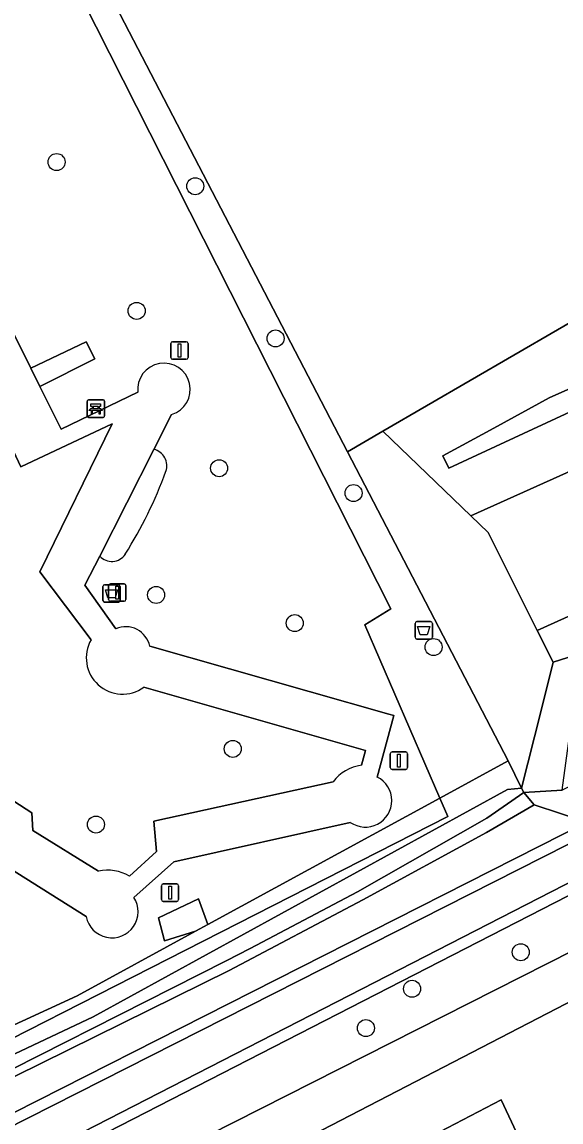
# Model space of a CAD drawing. Extents: x 158835 to 160077, y 386387 to 387778.
# Drawn here: x 159588.7 to 159619.7, y 387069.9 to 387133.1 of the extents above; entities that cross this region are included whole.
import ezdxf

# ---------------------------------------------------------------- set-up
doc = ezdxf.new("R2010")
doc.units = 0
for name, color, linetype in [('IMGEO_Afvalbak', 7, 'Continuous'), ('IMGEO_Bank', 7, 'Continuous'), ('IMGEO_Boom', 7, 'Continuous'), ('IMGEO_Groenvoorziening', 7, 'Continuous'), ('IMGEO_Hek', 7, 'Continuous'), ('IMGEO_Lichtmast', 7, 'Continuous'), ('IMGEO_Oever', 7, 'Continuous'), ('IMGEO_Voetpad_halfverhard', 7, 'Continuous'), ('IMGEO_Waterloop', 7, 'Continuous')]:
    doc.layers.add(name, color=color, linetype=linetype)

msp = doc.modelspace()

# ---------------------------------------------------------------- linework, layer by layer
at = {"layer": 'IMGEO_Afvalbak'}
for p, q in [((159593.338, 387099.862), (159593.338, 387100.662)), ((159593.338, 387100.662), (159593.338, 387099.862)), ((159593.438, 387100.762), (159594.228, 387100.762)), ((159594.228, 387100.762), (159593.438, 387100.762)), ((159594.328, 387100.662), (159594.328, 387099.862)), ((159594.328, 387099.862), (159594.328, 387100.662)), ((159594.228, 387099.762), (159593.438, 387099.762)), ((159593.438, 387099.762), (159594.228, 387099.762)), ((159611.282, 387097.739), (159611.282, 387098.539)), ((159611.282, 387098.539), (159611.282, 387097.739)), ((159611.382, 387098.639), (159612.172, 387098.639)), ((159612.172, 387098.639), (159611.382, 387098.639)), ((159612.272, 387098.539), (159612.272, 387097.739)), ((159612.272, 387097.739), (159612.272, 387098.539)), ((159612.172, 387097.639), (159611.382, 387097.639)), ((159611.382, 387097.639), (159612.172, 387097.639))]:
    msp.add_line(p, q, dxfattribs=at)
for points in [[(159593.481, 387100.476), (159594.185, 387100.476), (159594.036, 387100.006), (159593.63, 387100.006), (159593.481, 387100.476)], [(159611.425, 387098.353), (159612.129, 387098.353), (159611.98, 387097.883), (159611.574, 387097.883), (159611.425, 387098.353)]]:
    msp.add_lwpolyline(points, dxfattribs=at)
for centre, start, end in [((159593.438, 387100.662), 90, 180), ((159593.438, 387100.662), 90, 180), ((159594.228, 387100.662), 0, 90), ((159594.228, 387100.662), 360, 90), ((159593.438, 387099.862), 180, 270), ((159593.438, 387099.862), 180, 270), ((159594.228, 387099.862), 270, 0), ((159594.228, 387099.862), 270, 0), ((159611.382, 387098.539), 90, 180), ((159611.382, 387098.539), 90, 180), ((159612.172, 387098.539), 0, 90), ((159612.172, 387098.539), 360, 90), ((159611.382, 387097.739), 180, 270), ((159611.382, 387097.739), 180, 270), ((159612.172, 387097.739), 270, 0), ((159612.172, 387097.739), 270, 0)]:
    msp.add_arc(centre, 0.1, start, end, dxfattribs=at)
at = {"layer": 'IMGEO_Bank'}
for p, q in [((159592.429, 387110.463), (159592.429, 387111.304)), ((159592.429, 387111.304), (159592.429, 387110.463)), ((159592.504, 387111.388), (159593.345, 387111.388)), ((159593.345, 387111.388), (159592.504, 387111.388)), ((159593.429, 387111.313), (159593.429, 387110.472)), ((159593.429, 387110.472), (159593.429, 387111.313)), ((159593.126, 387110.786), (159592.733, 387110.786)), ((159592.738, 387110.894), (159592.738, 387111)), ((159592.782, 387111), (159592.782, 387110.894)), ((159593.07, 387111.006), (159592.788, 387111.006)), ((159592.788, 387110.888), (159593.07, 387110.888)), ((159593.076, 387110.894), (159593.076, 387111)), ((159593.12, 387111), (159593.12, 387110.894)), ((159593.354, 387110.388), (159592.513, 387110.388)), ((159592.513, 387110.388), (159593.354, 387110.388))]:
    msp.add_line(p, q, dxfattribs=at)
for points in [[(159592.732, 387111.006), (159592.646, 387111.006), (159592.646, 387111.167), (159593.209, 387111.167), (159593.209, 387111.006), (159593.126, 387111.006)], [(159592.676, 387110.786), (159592.534, 387110.786), (159592.646, 387110.888), (159592.732, 387110.888)], [(159592.726, 387110.779), (159592.726, 387110.572), (159592.683, 387110.572), (159592.683, 387110.779)], [(159593.126, 387110.888), (159593.209, 387110.888), (159593.321, 387110.786), (159593.182, 387110.786)], [(159593.176, 387110.779), (159593.176, 387110.572), (159593.132, 387110.572), (159593.132, 387110.779)]]:
    msp.add_lwpolyline(points, dxfattribs=at)
for centre, radius, start, end in [((159592.507, 387111.31), 0.0779, 92.4484, 184.28452), ((159592.507, 387111.31), 0.0779, 92.4484, 184.28452), ((159593.351, 387111.31), 0.0779, 2.4484, 94.28452), ((159593.351, 387111.31), 0.0779, 2.4484, 94.28452), ((159592.676, 387110.779), 0.00671, 2.89567, 87.10433), ((159592.733, 387110.779), 0.00671, 92.89567, 177.10433), ((159592.731, 387110.999), 0.00671, 2.89567, 87.10433), ((159592.731, 387110.895), 0.00671, 272.89567, 357.10433), ((159592.788, 387110.999), 0.00671, 92.89567, 177.10433), ((159592.788, 387110.895), 0.00671, 182.89567, 267.10433), ((159593.07, 387110.999), 0.00671, 2.89567, 87.10433), ((159593.07, 387110.895), 0.00671, 272.89567, 357.10433), ((159593.127, 387110.999), 0.00671, 92.89567, 177.10433), ((159593.127, 387110.895), 0.00671, 182.89567, 267.10433), ((159593.125, 387110.779), 0.00671, 2.89567, 87.10433), ((159593.182, 387110.779), 0.00671, 92.89567, 177.10433), ((159593.351, 387110.466), 0.0779, 272.4484, 4.28452), ((159593.351, 387110.466), 0.0779, 272.4484, 4.28452), ((159592.507, 387110.466), 0.0779, 182.4484, 274.28452), ((159592.507, 387110.466), 0.0779, 182.4484, 274.28452)]:
    msp.add_arc(centre, radius, start, end, dxfattribs=at)
at = {"layer": 'IMGEO_Boom'}
for centre in [(159590.679, 387125.07), (159598.647, 387123.681), (159595.279, 387116.507), (159603.259, 387114.928), (159600.018, 387107.461), (159607.744, 387106.035), (159596.396, 387100.174), (159604.363, 387098.556), (159612.343, 387097.18), (159600.805, 387091.32), (159592.941, 387086.969), (159617.351, 387079.632), (159611.105, 387077.527), (159608.455, 387075.268)]:
    msp.add_circle(centre, 0.489, dxfattribs=at)
at = {"layer": 'IMGEO_Groenvoorziening'}
for points in [[(159873.697, 387250), (159891.281, 387231.384), (159893.852, 387228.662), (159870.674, 387216.519), (159808.329, 387184.781), (159733.757, 387146.818), (159733.768, 387146.796), (159718.418, 387139.009), (159650.28, 387104.441), (159619.739, 387088.947), (159617.522, 387088.807), (159618.118, 387088.115), (159621.159, 387087.114), (159637.161, 387095.227), (159664.203, 387109.128), (159684.482, 387119.174), (159721.072, 387137.979), (159781.198, 387168.407), (159855.649, 387206.702), (159873.796, 387216.367), (159882.45, 387221.507), (159893.934, 387227.463)], [(159896.766, 387226.1), (159881.92, 387217.198), (159872.238, 387211.618), (159857.493, 387204.28), (159755.19, 387151.759), (159650.522, 387098.688), (159630.344, 387088.139), (159559.038, 387051.555), (159555.323, 387049.194), (159554.469, 387048.652)], [(159557.143, 387047.692), (159557.48, 387047.863), (159624.872, 387082.009), (159712.819, 387127.086), (159859.851, 387202.901), (159867.901, 387206.794)], [(159598.982, 387138.582), (159596.031, 387139.227), (159593.952, 387141.248), (159592.843, 387143.41), (159591.576, 387145.879), (159590.126, 387145.145), (159588.69, 387144.418), (159588.805, 387144.197), (159607.397, 387108.413), (159609.423, 387109.592), (159621.965, 387116.886)], [(159558.243, 387105.852), (159546.841, 387106.289), (159558.135, 387084.077), (159557.43, 387083.75), (159564.21, 387070.281), (159565.279, 387069.725), (159567.256, 387065.788), (159591.86, 387077.124), (159598.659, 387080.833), (159596.884, 387080.29), (159596.539, 387081.615), (159598.837, 387082.706), (159599.376, 387081.224), (159612.704, 387088.493), (159608.394, 387098.461), (159609.89, 387099.368), (159587.559, 387143.504)], [(159621.965, 387116.886), (159609.423, 387109.592), (159614.492, 387104.728), (159619.981, 387107.205), (159625.202, 387109.881), (159628.503, 387102.551), (159623.423, 387100.454), (159618.297, 387098.126), (159619.21, 387096.303), (159623.91, 387097.811), (159630.228, 387101.079)], [(159588.118, 387115.39), (159589.203, 387113.208), (159592.38, 387114.731), (159592.881, 387113.744), (159589.721, 387112.167), (159590.943, 387109.711), (159595.341, 387111.827)], [(159612.87, 387108.168), (159615.806, 387109.775), (159618.976, 387111.507), (159624.344, 387113.9)], [(159624.344, 387113.9), (159618.976, 387111.507), (159615.806, 387109.775), (159612.87, 387108.168)], [(159623.656, 387112.313), (159613.21, 387107.458), (159612.87, 387108.168)], [(159612.87, 387108.168), (159613.21, 387107.458), (159623.656, 387112.313)], [(159630.228, 387101.079), (159623.91, 387097.811), (159619.21, 387096.303), (159618.501, 387093.463), (159617.401, 387089.056), (159617.522, 387088.807), (159619.739, 387088.947), (159620.51, 387094.743), (159620.621, 387095.582), (159626.344, 387098.483), (159626.43, 387098.526), (159631.598, 387101.288), (159632.582, 387102.026), (159633.705, 387103.704), (159633.669, 387105.854), (159630.76, 387111.753)], [(159592.657, 387097.596), (159589.721, 387101.504), (159593.864, 387110.008), (159588.624, 387107.534), (159586.648, 387111.717), (159584.888, 387110.885)], [(159597.289, 387110.545), (159596.274, 387108.547)], [(159596.274, 387108.547), (159593.156, 387102.409)], [(159593.156, 387102.409), (159592.306, 387100.735), (159594.088, 387098.224)], [(159596.028, 387097.221), (159609.779, 387093.326), (159610.059, 387093.246), (159609.109, 387089.702)], [(159608.191, 387090.379), (159608.428, 387091.235), (159595.691, 387094.868)], [(159580.652, 387087.745), (159582.651, 387089.332), (159583.746, 387091.203), (159589.25, 387087.65), (159589.314, 387086.635), (159593.089, 387084.287)], [(159594.866, 387084.002), (159596.42, 387085.429), (159596.262, 387087.174), (159606.573, 387089.427)], [(159592.383, 387081.676), (159586.301, 387085.501), (159586.337, 387086.642), (159583.156, 387088.676), (159580.866, 387086.969)], [(159607.551, 387087.099), (159597.417, 387084.824), (159595.119, 387082.78)], [(159558.427, 387040.932), (159559.666, 387041.592), (159561.579, 387042.611), (159616.222, 387071.137), (159617.994, 387067.378), (159572.339, 387044.007), (159568.094, 387041.465), (159563.952, 387039.474), (159564.966, 387037.46), (159593.602, 387051.821), (159595.76, 387052.903), (159604.725, 387058.37), (159633.449, 387073.787), (159630.321, 387078.481), (159629.188, 387080.181), (159628.561, 387081.122), (159581.663, 387056.852), (159558.309, 387044.849), (159557.923, 387044.643), (159557.307, 387044.313)]]:
    msp.add_lwpolyline(points, dxfattribs=at)
for points in [[(159588.805, 387144.197), (159587.559, 387143.504), (159609.89, 387099.368), (159608.394, 387098.461), (159612.704, 387088.493), (159616.633, 387090.636), (159607.397, 387108.413)], [(159613.161, 387087.435), (159567.958, 387064.391), (159567.256, 387065.788), (159566.26, 387065.329), (159559.342, 387062.017), (159556.605, 387060.851), (159554.554, 387061.237), (159553.907, 387062.011), (159525.117, 387118.274), (159524.666, 387117.122), (159554.138, 387059.591), (159557.691, 387059.444), (159562.345, 387061.533), (159592.77, 387075.908), (159616.599, 387088.988), (159617.401, 387089.056), (159616.633, 387090.636), (159612.704, 387088.493)], [(159556.294, 387057.281), (159553.501, 387057.023), (159552.437, 387058.389), (159549.711, 387063.685), (159524.372, 387114.652), (159523.904, 387117.528), (159522.653, 387114.528), (159547.733, 387065.12), (159549.268, 387062.766), (159552.003, 387057.136), (159553.202, 387055.989), (159558.354, 387055.274), (159567.627, 387059.975), (159621.159, 387087.114), (159618.118, 387088.115), (159615.375, 387086.522), (159608.272, 387082.639), (159600.591, 387078.572), (159574.394, 387065.638), (159566.595, 387061.995)], [(159523.904, 387117.528), (159524.372, 387114.652), (159549.711, 387063.685), (159552.437, 387058.389), (159553.501, 387057.023), (159556.294, 387057.281), (159566.595, 387061.995), (159574.394, 387065.638), (159600.591, 387078.572), (159608.272, 387082.639), (159615.375, 387086.522), (159618.118, 387088.115), (159617.522, 387088.807), (159615.411, 387087.333), (159607.974, 387083.111), (159601.797, 387079.85), (159600.427, 387079.126), (159583.526, 387070.577), (159583.297, 387070.467), (159574.235, 387066.106), (159555.442, 387057.686), (159553.532, 387058.11), (159540.829, 387083.411), (159524.421, 387116.496)], [(159617.401, 387089.056), (159616.599, 387088.988), (159592.77, 387075.908), (159562.345, 387061.533), (159557.691, 387059.444), (159554.138, 387059.591), (159524.666, 387117.122), (159524.421, 387116.496), (159540.829, 387083.411), (159553.532, 387058.11), (159555.442, 387057.686), (159574.235, 387066.106), (159583.297, 387070.467), (159583.526, 387070.577), (159600.427, 387079.126), (159601.797, 387079.85), (159607.974, 387083.111), (159615.411, 387087.333), (159617.522, 387088.807)], [(159589.203, 387113.208), (159589.721, 387112.167), (159592.881, 387113.744), (159592.38, 387114.731)], [(159614.492, 387104.728), (159615.482, 387103.773), (159618.297, 387098.126), (159623.423, 387100.454), (159628.503, 387102.551), (159625.202, 387109.881), (159619.981, 387107.205)], [(159614.492, 387104.728), (159609.423, 387109.592), (159607.397, 387108.413), (159616.633, 387090.636), (159617.401, 387089.056), (159618.501, 387093.463), (159619.21, 387096.303), (159618.297, 387098.126), (159615.482, 387103.773)], [(159598.659, 387080.833), (159591.86, 387077.124), (159567.256, 387065.788), (159567.958, 387064.391), (159613.161, 387087.435), (159612.704, 387088.493), (159599.376, 387081.224)], [(159598.659, 387080.833), (159599.376, 387081.224), (159598.837, 387082.706), (159596.539, 387081.615), (159596.884, 387080.29)]]:
    msp.add_lwpolyline(points, close=True, dxfattribs=at)
for centre, radius, start, end in [((159596.844, 387111.99), 1.512, 287.12964, 186.17166), ((159596.059, 387107.616), 0.955, 339.57387, 76.98438), ((159596.059, 387107.616), 0.955, 339.57387, 76.98438), ((159573.584, 387115.748), 24.855, 327.844, 340.08914), ((159573.584, 387115.748), 24.855, 327.844, 340.08914), ((159593.849, 387103.038), 0.936, 222.24548, 326.30765), ((159593.849, 387103.038), 0.936, 222.24548, 326.30765), ((159594.663, 387096.959), 1.389, 10.852, 114.46914), ((159594.469, 387096.56), 2.087, 150.24692, 305.83294), ((159608.488, 387088.024), 2.374, 97.17739, 143.76608), ((159608.42, 387088.346), 1.52, 235.12434, 63.07123), ((159593.625, 387081.947), 2.401, 58.87374, 102.90296), ((159593.859, 387081.96), 1.503, 190.88609, 33.06292)]:
    msp.add_arc(centre, radius, start, end, dxfattribs=at)
at = {"layer": 'IMGEO_Hek'}
for points in [[(159588.805, 387144.197), (159607.397, 387108.413), (159616.633, 387090.636)], [(159617.401, 387089.056), (159616.633, 387090.636)], [(159617.522, 387088.807), (159617.401, 387089.056)], [(159617.522, 387088.807), (159615.411, 387087.333), (159607.974, 387083.111), (159601.797, 387079.85)], [(159619.739, 387088.947), (159617.522, 387088.807)], [(159601.797, 387079.85), (159600.427, 387079.126), (159583.526, 387070.577), (159583.297, 387070.467)]]:
    msp.add_lwpolyline(points, dxfattribs=at)
at = {"layer": 'IMGEO_Lichtmast'}
for p, q in [((159597.242, 387113.832), (159597.242, 387114.632)), ((159597.242, 387114.632), (159597.242, 387113.832)), ((159597.342, 387114.732), (159598.132, 387114.732)), ((159598.132, 387114.732), (159597.342, 387114.732)), ((159598.232, 387114.632), (159598.232, 387113.832)), ((159598.232, 387113.832), (159598.232, 387114.632)), ((159598.132, 387113.732), (159597.342, 387113.732)), ((159597.342, 387113.732), (159598.132, 387113.732)), ((159593.669, 387099.911), (159593.669, 387100.711)), ((159593.669, 387100.711), (159593.669, 387099.911)), ((159593.769, 387100.811), (159594.559, 387100.811)), ((159594.559, 387100.811), (159593.769, 387100.811)), ((159594.659, 387100.711), (159594.659, 387099.911)), ((159594.659, 387099.911), (159594.659, 387100.711)), ((159594.559, 387099.811), (159593.769, 387099.811)), ((159593.769, 387099.811), (159594.559, 387099.811)), ((159609.855, 387090.247), (159609.855, 387091.047)), ((159609.855, 387091.047), (159609.855, 387090.247)), ((159609.955, 387091.147), (159610.745, 387091.147)), ((159610.745, 387091.147), (159609.955, 387091.147)), ((159610.845, 387091.047), (159610.845, 387090.247)), ((159610.845, 387090.247), (159610.845, 387091.047)), ((159610.745, 387090.147), (159609.955, 387090.147)), ((159609.955, 387090.147), (159610.745, 387090.147)), ((159596.702, 387082.654), (159596.702, 387083.454)), ((159596.702, 387083.454), (159596.702, 387082.654)), ((159596.802, 387083.554), (159597.592, 387083.554)), ((159597.592, 387083.554), (159596.802, 387083.554)), ((159597.692, 387083.454), (159597.692, 387082.654)), ((159597.692, 387082.654), (159597.692, 387083.454)), ((159597.592, 387082.554), (159596.802, 387082.554)), ((159596.802, 387082.554), (159597.592, 387082.554))]:
    msp.add_line(p, q, dxfattribs=at)
for points in [[(159597.662, 387114.607), (159597.812, 387114.607), (159597.812, 387113.857), (159597.662, 387113.857), (159597.662, 387114.607)], [(159594.089, 387100.686), (159594.239, 387100.686), (159594.239, 387099.936), (159594.089, 387099.936), (159594.089, 387100.686)], [(159610.275, 387091.022), (159610.425, 387091.022), (159610.425, 387090.272), (159610.275, 387090.272), (159610.275, 387091.022)], [(159597.122, 387083.429), (159597.272, 387083.429), (159597.272, 387082.679), (159597.122, 387082.679), (159597.122, 387083.429)]]:
    msp.add_lwpolyline(points, dxfattribs=at)
for centre, start, end in [((159597.342, 387114.632), 90, 180), ((159597.342, 387114.632), 90, 180), ((159598.132, 387114.632), 0, 90), ((159598.132, 387114.632), 360, 90), ((159597.342, 387113.832), 180, 270), ((159597.342, 387113.832), 180, 270), ((159598.132, 387113.832), 270, 0), ((159598.132, 387113.832), 270, 0), ((159593.769, 387100.711), 90, 180), ((159593.769, 387100.711), 90, 180), ((159594.559, 387100.711), 0, 90), ((159594.559, 387100.711), 360, 90), ((159593.769, 387099.911), 180, 270), ((159593.769, 387099.911), 180, 270), ((159594.559, 387099.911), 270, 0), ((159594.559, 387099.911), 270, 0), ((159609.955, 387091.047), 90, 180), ((159609.955, 387091.047), 90, 180), ((159610.745, 387091.047), 0, 90), ((159610.745, 387091.047), 360, 90), ((159609.955, 387090.247), 180, 270), ((159609.955, 387090.247), 180, 270), ((159610.745, 387090.247), 270, 0), ((159610.745, 387090.247), 270, 0), ((159596.802, 387083.454), 90, 180), ((159596.802, 387083.454), 90, 180), ((159597.592, 387083.454), 0, 90), ((159597.592, 387083.454), 360, 90), ((159596.802, 387082.654), 180, 270), ((159596.802, 387082.654), 180, 270), ((159597.592, 387082.654), 270, 0), ((159597.592, 387082.654), 270, 0)]:
    msp.add_arc(centre, 0.1, start, end, dxfattribs=at)
at = {"layer": 'IMGEO_Oever'}
for points in [[(159893.934, 387227.463), (159882.45, 387221.507), (159873.796, 387216.367), (159855.649, 387206.702), (159781.198, 387168.407), (159721.072, 387137.979), (159684.482, 387119.174), (159664.203, 387109.128), (159637.161, 387095.227), (159621.159, 387087.114), (159567.627, 387059.975), (159558.354, 387055.274), (159554.856, 387053.501)], [(159555.125, 387052.915), (159558.645, 387054.699), (159567.918, 387059.4), (159621.45, 387086.539), (159637.454, 387094.653), (159664.493, 387108.553), (159684.772, 387118.599), (159721.365, 387137.405), (159781.491, 387167.833), (159855.948, 387206.131), (159874.112, 387215.805), (159882.763, 387220.944), (159894.24, 387226.896)], [(159896.265, 387226.551), (159881.593, 387217.753), (159871.933, 387212.186), (159857.202, 387204.855), (159754.897, 387152.333), (159650.227, 387099.261), (159630.048, 387088.711), (159558.717, 387052.115), (159554.656, 387050.244)], [(159559.038, 387051.555), (159630.344, 387088.139), (159650.522, 387098.688), (159755.19, 387151.759), (159857.493, 387204.28), (159872.238, 387211.618), (159881.92, 387217.198), (159896.766, 387226.1)], [(159616.222, 387071.137), (159561.579, 387042.611), (159559.666, 387041.592), (159558.427, 387040.932)], [(159568.582, 387030.279), (159564.966, 387037.46), (159563.952, 387039.474), (159568.094, 387041.465), (159572.339, 387044.007), (159617.994, 387067.378), (159616.222, 387071.137)]]:
    msp.add_lwpolyline(points, dxfattribs=at)
at = {"layer": 'IMGEO_Voetpad_halfverhard'}
for points in [[(159869.964, 387203.812), (159867.901, 387206.794), (159859.851, 387202.901), (159712.819, 387127.086), (159624.872, 387082.009), (159557.48, 387047.863), (159557.143, 387047.692)], [(159557.307, 387044.313), (159557.923, 387044.643), (159558.309, 387044.849), (159581.663, 387056.852), (159628.561, 387081.122), (159629.49, 387081.603), (159631.244, 387082.511), (159633.649, 387083.755), (159736.788, 387137.27), (159818.268, 387178.454), (159854.829, 387196.89), (159860.861, 387199.798), (159869.964, 387203.812)], [(159595.341, 387111.827), (159590.943, 387109.711), (159589.721, 387112.167), (159589.203, 387113.208), (159588.118, 387115.39), (159583.39, 387113.065)], [(159584.888, 387110.885), (159586.648, 387111.717), (159588.624, 387107.534), (159593.864, 387110.008), (159589.721, 387101.504), (159592.657, 387097.596)], [(159594.088, 387098.224), (159592.306, 387100.735), (159593.156, 387102.409), (159596.274, 387108.547), (159597.289, 387110.545)], [(159609.109, 387089.702), (159610.059, 387093.246), (159609.779, 387093.326), (159596.028, 387097.221)], [(159595.691, 387094.868), (159608.428, 387091.235), (159608.191, 387090.379)], [(159589.25, 387087.65), (159583.746, 387091.203), (159582.651, 387089.332), (159580.652, 387087.745)], [(159606.573, 387089.427), (159596.262, 387087.174), (159596.42, 387085.429), (159594.866, 387084.002)], [(159580.866, 387086.969), (159583.156, 387088.676), (159586.337, 387086.642), (159586.301, 387085.501), (159592.383, 387081.676)], [(159593.089, 387084.287), (159589.314, 387086.635), (159589.25, 387087.65)], [(159595.119, 387082.78), (159597.417, 387084.824), (159607.551, 387087.099)]]:
    msp.add_lwpolyline(points, dxfattribs=at)
for centre, radius, start, end in [((159596.844, 387111.99), 1.512, 287.12964, 186.17166), ((159594.663, 387096.959), 1.389, 10.852, 114.46914), ((159594.469, 387096.56), 2.087, 150.24692, 305.83294), ((159608.488, 387088.024), 2.374, 97.17739, 143.76608), ((159608.42, 387088.346), 1.52, 235.12434, 63.07123), ((159593.625, 387081.947), 2.401, 58.87374, 102.90296), ((159593.859, 387081.96), 1.503, 190.88609, 33.06292)]:
    msp.add_arc(centre, radius, start, end, dxfattribs=at)
at = {"layer": 'IMGEO_Waterloop'}
for points in [[(159894.24, 387226.896), (159882.763, 387220.944), (159874.112, 387215.805), (159855.948, 387206.131), (159781.491, 387167.833), (159721.365, 387137.405), (159684.772, 387118.599), (159664.493, 387108.553), (159637.454, 387094.653), (159621.45, 387086.539), (159567.918, 387059.4), (159558.645, 387054.699), (159555.125, 387052.915)], [(159554.656, 387050.244), (159558.717, 387052.115), (159630.048, 387088.711), (159650.227, 387099.261), (159754.897, 387152.333), (159857.202, 387204.855), (159871.933, 387212.186), (159881.593, 387217.753), (159896.265, 387226.551)]]:
    msp.add_lwpolyline(points, dxfattribs=at)

doc.saveas('drawing.dxf')
